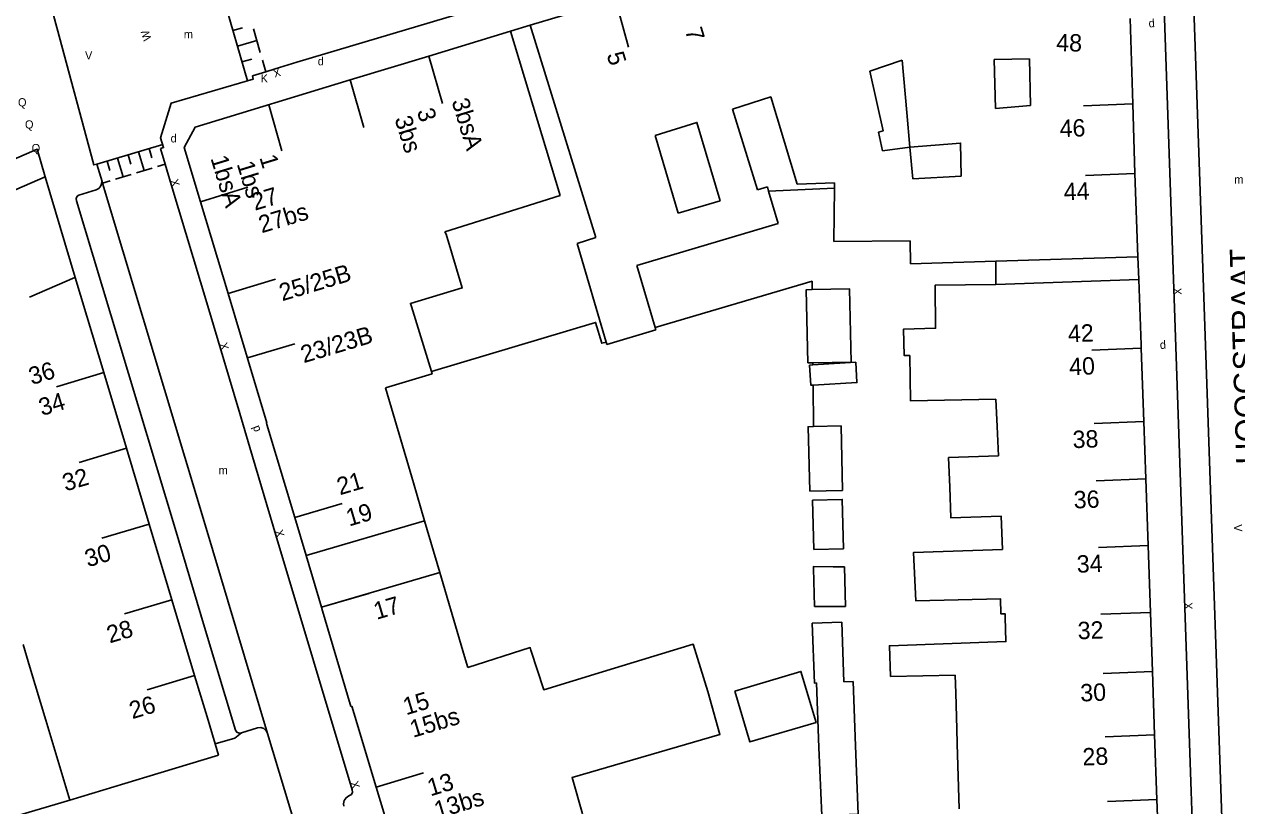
# Model space of a CAD drawing. Extents: x 134999 to 136502, y 457398 to 459002.
# Drawn here: x 135901.2 to 135974.8, y 457545.9 to 457593.3 of the extents above; entities that cross this region are included whole.
import ezdxf

# ---------------------------------------------------------------- set-up
doc = ezdxf.new("R2010")
doc.units = 0
for name, color, linetype in [('RI_DGTB_15', 7, 'Continuous'), ('RI_DGTB_2', 7, 'Continuous'), ('RI_DGTB_29', 7, 'Continuous'), ('RI_DGTB_30', 7, 'Continuous'), ('RI_DGTB_31', 7, 'Continuous'), ('RI_DGTB_35', 7, 'Continuous'), ('RI_DGTB_36', 7, 'Continuous'), ('RI_DGTB_37', 7, 'Continuous'), ('RI_DGTB_4', 7, 'Continuous'), ('RI_DGTB_43', 7, 'Continuous'), ('RI_DGTB_5', 7, 'Continuous'), ('RI_DGTB_53', 7, 'Continuous'), ('RI_DGTB_54', 7, 'Continuous'), ('RI_DGTB_6', 7, 'Continuous')]:
    doc.layers.add(name, color=color, linetype=linetype)

msp = doc.modelspace()

# ---------------------------------------------------------------- linework, layer by layer
at = {"layer": 'RI_DGTB_15'}
for p, q in [((135937.077, 457594.833), (135937.883, 457591.943)), ((135925.753, 457591.405), (135926.58, 457588.521)), ((135920.987, 457589.954), (135921.812, 457587.068)), ((135916.041, 457588.447), (135916.842, 457585.645)), ((135968.47, 457588.497), (135965.472, 457588.382)), ((135968.596, 457584.266), (135965.598, 457584.151)), ((135911.911, 457582.563), (135914.781, 457583.437)), ((135901.53, 457576.768), (135904.282, 457577.963)), ((135913.59, 457576.993), (135916.459, 457577.866)), ((135914.757, 457573.084), (135917.633, 457573.941)), ((135968.979, 457573.667), (135965.981, 457573.552)), ((135906.037, 457572.198), (135903.164, 457571.337)), ((135969.135, 457569.22), (135966.137, 457569.105)), ((135907.415, 457567.6), (135904.542, 457566.739)), ((135969.255, 457565.742), (135966.257, 457565.627)), ((135917.63, 457563.393), (135920.508, 457564.242)), ((135908.793, 457563.003), (135905.92, 457562.142)), ((135969.396, 457561.7), (135966.398, 457561.586)), ((135910.171, 457558.405), (135907.298, 457557.544)), ((135919.244, 457557.95), (135922.114, 457558.797)), ((135969.537, 457557.643), (135966.539, 457557.528)), ((135911.549, 457553.807), (135908.676, 457552.946)), ((135969.663, 457554.055), (135966.665, 457553.94)), ((135969.797, 457550.201), (135966.799, 457550.086)), ((135922.567, 457547.025), (135925.437, 457547.9)), ((135969.934, 457546.285), (135966.936, 457546.17))]:
    msp.add_line(p, q, dxfattribs=at)
at = {"layer": 'RI_DGTB_2'}
for p, q in [((135915.908, 457569.146), (135915.931, 457569.153)), ((135925.501, 457563.194), (135926.416, 457560.067)), ((135918.314, 457561.084), (135919.244, 457557.95)), ((135921.088, 457551.953), (135921.03, 457551.936))]:
    msp.add_line(p, q, dxfattribs=at)
for points in [[(135896.237, 457581.361), (135902.476, 457584.079)], [(135902.476, 457584.079), (135904.306, 457577.972)], [(135954.961, 457580.195), (135950.336, 457580.149), (135950.365, 457583.378)], [(135950.365, 457583.378), (135950.368, 457583.702)], [(135928.846, 457581.403), (135933.732, 457582.931)], [(135926.728, 457580.741), (135928.846, 457581.403)], [(135924.697, 457576.202), (135924.638, 457576.391), (135927.783, 457577.331), (135926.815, 457580.586), (135926.728, 457580.741)], [(135904.306, 457577.972), (135906.037, 457572.198)], [(135925.918, 457572.258), (135924.697, 457576.202)], [(135906.037, 457572.198), (135907.415, 457567.6)], [(135923.125, 457571.274), (135925.956, 457572.124), (135925.918, 457572.258)], [(135924.818, 457565.513), (135924.619, 457566.19), (135923.125, 457571.274)], [(135917.624, 457563.391), (135915.933, 457569.044), (135915.908, 457569.146)], [(135907.415, 457567.6), (135908.793, 457563.003)], [(135925.501, 457563.194), (135924.818, 457565.513)], [(135918.314, 457561.084), (135917.624, 457563.391)], [(135908.793, 457563.003), (135910.171, 457558.405)], [(135918.314, 457561.084), (135925.501, 457563.194)], [(135919.244, 457557.95), (135926.416, 457560.067)], [(135926.416, 457560.067), (135927.926, 457554.957), (135928.128, 457554.296)], [(135910.171, 457558.405), (135911.549, 457553.807)], [(135919.308, 457557.736), (135919.244, 457557.95)], [(135920.987, 457552.08), (135919.308, 457557.736)], [(135902.513, 457551.102), (135901.546, 457554.322), (135901.134, 457555.699)], [(135928.128, 457554.296), (135931.911, 457555.502), (135931.944, 457555.345), (135932.729, 457552.942), (135936.305, 457554.024), (135941.798, 457555.706), (135942.682, 457552.841)], [(135911.549, 457553.807), (135912.3, 457551.303), (135912.796, 457549.656)], [(135921.03, 457551.936), (135920.987, 457552.08)], [(135903.97, 457546.25), (135902.513, 457551.102)], [(135912.796, 457549.656), (135913.003, 457548.967)], [(135913.003, 457548.967), (135908.646, 457547.654), (135903.97, 457546.25)]]:
    msp.add_lwpolyline(points, dxfattribs=at)
at = {"layer": 'RI_DGTB_31'}
for p, q in [((135913.001, 457595.93), (135914.752, 457589.9)), ((135913.868, 457592.944), (135914.458, 457593.115)), ((135915.116, 457593.049), (135915.529, 457591.626)), ((135914.144, 457591.995), (135915.322, 457592.337)), ((135914.419, 457591.046), (135915.009, 457591.218)), ((135915.667, 457591.151), (135915.871, 457590.448)), ((135909.609, 457586.037), (135905.606, 457584.831)), ((135907.51, 457585.405), (135907.682, 457584.834)), ((135908.148, 457585.597), (135908.492, 457584.455)), ((135908.785, 457585.789), (135908.957, 457585.218)), ((135906.235, 457585.02), (135906.406, 457584.45)), ((135906.872, 457585.213), (135907.216, 457584.07)), ((135909.767, 457584.839), (135909.288, 457584.695)), ((135907.695, 457584.215), (135906.739, 457583.926)), ((135908.97, 457584.599), (135908.014, 457584.311)), ((135906.42, 457583.83), (135905.956, 457583.69))]:
    msp.add_line(p, q, dxfattribs=at)
at = {"layer": 'RI_DGTB_4'}
for p, q in [((135931.904, 457593.278), (135937.077, 457594.833)), ((135968.316, 457593.688), (135968.483, 457588.497)), ((135925.753, 457591.405), (135930.718, 457592.917)), ((135920.987, 457589.954), (135925.753, 457591.405)), ((135968.483, 457588.497), (135968.596, 457584.266)), ((135968.596, 457584.266), (135968.772, 457579.223)), ((135913.589, 457576.998), (135911.911, 457582.563)), ((135968.834, 457577.835), (135968.772, 457579.223)), ((135914.743, 457573.131), (135913.589, 457576.998)), ((135969.135, 457569.22), (135968.979, 457573.667)), ((135915.931, 457569.153), (135914.743, 457573.131)), ((135969.255, 457565.742), (135969.135, 457569.22)), ((135969.396, 457561.7), (135969.255, 457565.742)), ((135969.538, 457557.643), (135969.396, 457561.7)), ((135969.663, 457554.055), (135969.538, 457557.643)), ((135969.797, 457550.201), (135969.663, 457554.055)), ((135969.934, 457546.285), (135969.797, 457550.201)), ((135924.033, 457542.14), (135922.567, 457547.025)), ((135970.072, 457542.319), (135969.934, 457546.285))]:
    msp.add_line(p, q, dxfattribs=at)
for points in [[(135911.911, 457582.563), (135910.921, 457585.846), (135911.57, 457587.086), (135920.987, 457589.954)], [(135968.834, 457577.835), (135968.973, 457573.88), (135968.979, 457573.667)], [(135921.088, 457551.953), (135922.567, 457547.025)]]:
    msp.add_lwpolyline(points, dxfattribs=at)
at = {"layer": 'RI_DGTB_5'}
for p, q in [((135931.904, 457593.278), (135935.889, 457580.387)), ((135952.52, 457590.48), (135954.485, 457591.158)), ((135954.767, 457587.982), (135954.485, 457591.158)), ((135962.213, 457591.224), (135960.071, 457591.192)), ((135960.071, 457591.192), (135960.14, 457588.225)), ((135962.213, 457591.224), (135962.259, 457588.408)), ((135952.52, 457590.48), (135953.334, 457586.863)), ((135954.954, 457585.878), (135954.767, 457587.982)), ((135940.884, 457581.864), (135939.483, 457586.572)), ((135953.334, 457586.863), (135953.052, 457586.784)), ((135953.052, 457586.784), (135953.295, 457585.66)), ((135953.295, 457585.66), (135954.954, 457585.878)), ((135954.954, 457585.878), (135955.119, 457583.951)), ((135955.119, 457583.951), (135958.062, 457584.109)), ((135950.368, 457583.702), (135948.103, 457583.63)), ((135968.772, 457579.223), (135960.163, 457578.957)), ((135960.163, 457578.957), (135960.172, 457577.546)), ((135960.172, 457577.546), (135968.834, 457577.835)), ((135957.692, 457553.824), (135953.778, 457553.749)), ((135957.726, 457552.735), (135957.692, 457553.824)), ((135957.793, 457550.579), (135957.726, 457552.735)), ((135957.821, 457549.672), (135957.793, 457550.579)), ((135957.944, 457545.729), (135957.821, 457549.672))]:
    msp.add_line(p, q, dxfattribs=at)
for points in [[(135930.718, 457592.917), (135933.732, 457582.931)], [(135948.103, 457583.63), (135946.503, 457588.924), (135944.177, 457588.182)], [(135962.259, 457588.408), (135960.14, 457588.225)], [(135945.699, 457583.287), (135944.177, 457588.182)], [(135943.435, 457582.618), (135942.025, 457587.374), (135939.483, 457586.572)], [(135958.062, 457584.109), (135958.022, 457586.119), (135954.954, 457585.878)], [(135960.163, 457578.957), (135954.988, 457578.797), (135954.961, 457580.195)], [(135960.172, 457577.546), (135956.483, 457577.506), (135956.509, 457574.88), (135954.567, 457574.833), (135954.597, 457573.233), (135954.936, 457573.239)], [(135960.233, 457568.913), (135960.157, 457570.576), (135954.989, 457570.478), (135954.936, 457573.239)], [(135960.233, 457568.913), (135960.314, 457567.15), (135957.294, 457567.038), (135957.361, 457565.244)], [(135960.562, 457561.458), (135960.491, 457563.478), (135957.431, 457563.387), (135957.361, 457565.244)], [(135960.562, 457561.458), (135955.166, 457561.27), (135955.299, 457558.35), (135960.437, 457558.471), (135960.465, 457557.554), (135960.723, 457557.555), (135960.73, 457557.343)], [(135960.73, 457557.343), (135960.775, 457555.871), (135953.71, 457555.618), (135953.778, 457553.749)], [(135942.682, 457552.841), (135943.42, 457550.238), (135934.452, 457547.613), (135935.077, 457545.417)]]:
    msp.add_lwpolyline(points, dxfattribs=at)
at = {"layer": 'RI_DGTB_53'}
for p, q in [((135905.929, 457583.781), (135905.604, 457584.837)), ((135904.516, 457582.969), (135905.564, 457583.274)), ((135912.183, 457562.95), (135915.976, 457550.299)), ((135913.978, 457550.016), (135914.385, 457550.34)), ((135914.385, 457550.34), (135915.361, 457550.629)), ((135912.796, 457549.656), (135913.978, 457550.016))]:
    msp.add_line(p, q, dxfattribs=at)
for points in [[(135902.431, 457596.635), (135902.249, 457596.589), (135903.18, 457593.127)], [(135973.999, 457541.681), (135972.12, 457596.081), (135972.108, 457596.365)], [(135905.604, 457584.837), (135905.425, 457584.8), (135903.18, 457593.127)], [(135915.871, 457590.448), (135916.442, 457590.623)], [(135916.442, 457590.623), (135917.752, 457591.024)], [(135915.056, 457590.199), (135915.104, 457590.003), (135910.119, 457588.54), (135909.479, 457586.447), (135909.668, 457585.85), (135909.486, 457585.799)], [(135915.056, 457590.199), (135915.871, 457590.448)], [(135902.476, 457584.079), (135902.003, 457585.744), (135884.32, 457578.038), (135884.991, 457576.454)], [(135909.486, 457585.799), (135909.767, 457584.839)], [(135909.767, 457584.839), (135910.124, 457583.615), (135912.339, 457576.229), (135914.286, 457569.718), (135914.907, 457567.639), (135916.474, 457562.336), (135921.053, 457547.078), (135921.116, 457546.872)], [(135905.564, 457583.274), (135905.738, 457583.371), (135905.861, 457583.529), (135905.929, 457583.781)], [(135905.956, 457583.69), (135905.929, 457583.781)], [(135912.183, 457562.95), (135905.956, 457583.69)], [(135904.376, 457582.62), (135904.357, 457582.762), (135904.417, 457582.894), (135904.516, 457582.969)], [(135914.021, 457550.499), (135912.155, 457556.753), (135910.357, 457562.73), (135906.967, 457574.017), (135904.376, 457582.62)], [(135914.385, 457550.34), (135914.242, 457550.318), (135914.108, 457550.374), (135914.023, 457550.492), (135914.021, 457550.499)], [(135915.361, 457550.629), (135915.557, 457550.648), (135915.745, 457550.588), (135915.894, 457550.459), (135915.976, 457550.299)], [(135915.976, 457550.299), (135917.718, 457544.531)], [(135899.329, 457547.475), (135900.08, 457545.097), (135903.97, 457546.25)], [(135920.911, 457546.51), (135920.74, 457546.396), (135920.626, 457546.226), (135920.584, 457546.025), (135920.603, 457545.882)], [(135921.116, 457546.872), (135921.13, 457546.728), (135921.068, 457546.597), (135920.946, 457546.519), (135920.911, 457546.51)]]:
    msp.add_lwpolyline(points, dxfattribs=at)
at = {"layer": 'RI_DGTB_54'}
for p, q in [((135930.718, 457592.917), (135931.904, 457593.278)), ((135950.365, 457583.378), (135946.364, 457583.197))]:
    msp.add_line(p, q, dxfattribs=at)
for points in [[(135917.752, 457591.024), (135921.904, 457592.257), (135936.382, 457596.597)], [(135970.316, 457596.059), (135973.761, 457496.345), (135973.843, 457491.507), (135973.654, 457483.951), (135973.43, 457482.831), (135973.129, 457481.73), (135972.751, 457480.653), (135972.402, 457479.826), (135971.455, 457478.119), (135970.424, 457476.429), (135969.99, 457475.89)], [(135949.018, 457577.23), (135949.013, 457577.734), (135939.489, 457574.925)], [(135936.52, 457574.049), (135936.25, 457573.969), (135935.877, 457575.233), (135925.918, 457572.258)], [(135949.066, 457572.665), (135949.065, 457572.782)], [(135949.106, 457568.915), (135949.079, 457571.439)]]:
    msp.add_lwpolyline(points, dxfattribs=at)
at = {"layer": 'RI_DGTB_6'}
for p, q in [((135946.303, 457583.466), (135946.364, 457583.197)), ((135946.947, 457581.239), (135946.364, 457583.197)), ((135946.947, 457581.239), (135938.378, 457578.688)), ((135935.889, 457580.387), (135934.752, 457580.035)), ((135939.531, 457574.781), (135936.565, 457573.898)), ((135950.98, 457560.415), (135951.043, 457557.995)), ((135949.432, 457549.445), (135949.276, 457553.358))]:
    msp.add_line(p, q, dxfattribs=at)
for points in [[(135945.699, 457583.287), (135946.303, 457583.466)], [(135940.884, 457581.864), (135943.435, 457582.618)], [(135936.52, 457574.049), (135934.752, 457580.035)], [(135939.489, 457574.925), (135938.378, 457578.688)], [(135948.749, 457572.776), (135948.661, 457577.223), (135949.018, 457577.23)], [(135949.018, 457577.23), (135951.289, 457577.275), (135951.377, 457572.829), (135949.065, 457572.782)], [(135939.531, 457574.781), (135939.489, 457574.925)], [(135936.565, 457573.898), (135936.52, 457574.049)], [(135949.065, 457572.782), (135948.749, 457572.776)], [(135948.857, 457572.653), (135949.066, 457572.665)], [(135949.079, 457571.439), (135948.928, 457571.431), (135948.857, 457572.653)], [(135949.066, 457572.665), (135951.661, 457572.816), (135951.732, 457571.586), (135949.079, 457571.439)], [(135948.871, 457565.002), (135948.775, 457568.907), (135949.106, 457568.915)], [(135949.106, 457568.915), (135950.775, 457568.957)], [(135950.864, 457565.047), (135950.775, 457568.957)], [(135948.871, 457565.002), (135950.864, 457565.047)], [(135949.116, 457561.46), (135949.044, 457564.451), (135950.845, 457564.495), (135950.916, 457561.503), (135949.116, 457561.46)], [(135950.98, 457560.415), (135950.291, 457560.412), (135949.09, 457560.416), (135949.106, 457560.305), (135949.153, 457557.996)], [(135951.043, 457557.995), (135950.354, 457557.992), (135949.153, 457557.996)], [(135949.276, 457553.358), (135949.153, 457553.353), (135949.026, 457556.978), (135950.814, 457557.04), (135950.94, 457553.425)], [(135949.276, 457553.358), (135949.153, 457553.353), (135949.026, 457556.978), (135950.814, 457557.04), (135950.94, 457553.425)], [(135944.331, 457552.869), (135948.338, 457554.055), (135949.251, 457550.968), (135945.245, 457549.782), (135944.331, 457552.869)], [(135950.94, 457553.425), (135951.497, 457553.447), (135951.654, 457549.534)], [(135951.654, 457549.534), (135951.819, 457545.404), (135949.598, 457545.315), (135949.432, 457549.445)]]:
    msp.add_lwpolyline(points, dxfattribs=at)

# ---------------------------------------------------------------- texts
at = {"layer": 'RI_DGTB_29'}
for height, rotation, p in [(0.5, 4.29156, (135969.449, 457593.132)), (0.5, 4.29156, (135970.132, 457573.622)), (0.499, 110.89242, (135915.561, 457568.687))]:
    msp.add_text('d', height=height, rotation=rotation, dxfattribs=at).set_placement(p)
for p in [(135919.017, 457590.837), (135910.09, 457586.161)]:
    msp.add_text('d', height=0.5, dxfattribs=at).set_placement(p)
at = {"layer": 'RI_DGTB_30'}
for s, height, rotation, p in [('W', 0.5, 107.80629, (135908.939, 457592.422)), ('X', 0.5, 197.01419, (135916.681, 457590.696)), ('X', 0.5, 286.259, (135910.054, 457583.855)), ('X', 0.499, 272.16028, (135970.926, 457577.333)), ('X', 0.5, 286.259, (135913.028, 457573.935)), ('X', 0.5, 286.46171, (135916.403, 457562.576)), ('V', 0.499, 271.98141, (135974.604, 457562.979)), ('X', 0.499, 272.14508, (135971.58, 457558.243)), ('X', 0.5, 286.70448, (135920.981, 457547.317))]:
    msp.add_text(s, height=height, rotation=rotation, dxfattribs=at).set_placement(p)
for s, p in [('V', (135904.895, 457591.195)), ('K', (135915.551, 457589.799))]:
    msp.add_text(s, height=0.5, dxfattribs=at).set_placement(p)
at = {"layer": 'RI_DGTB_31'}
for p in [(135900.829, 457588.343), (135901.253, 457587.002), (135901.658, 457585.568)]:
    msp.add_text('Q', height=0.5, dxfattribs=at).set_placement(p)
at = {"layer": 'RI_DGTB_35'}
for s, rotation, p in [('5', 286.7191, (135936.539, 457591.494)), ('3', 286.9394, (135925.023, 457588.065)), ('1', 286.9394, (135915.469, 457585.254)), ('27', 16.7502, (135915.2, 457582.012)), ('26', 16.6851, (135907.768, 457551.157))]:
    msp.add_text(s, height=1.054, rotation=rotation, dxfattribs=at).set_placement(p)
at = {"layer": 'RI_DGTB_36'}
for s, rotation, p in [('7', 286.7179, (135941.29, 457592.965)), ('48', 358.568, (135963.816, 457591.707)), ('3bsA', 286.9394, (135927.129, 457588.669)), ('3bs', 286.9394, (135923.67, 457587.602)), ('46', 1.7685, (135964.045, 457586.482)), ('1bsA', 286.9394, (135912.503, 457585.203)), ('1bs', 286.9394, (135914.094, 457584.861)), ('44', 1.7689, (135964.294, 457582.65)), ('27bs', 16.7519, (135915.616, 457580.643)), ('25/25B', 16.6279, (135916.859, 457576.518)), ('42', 2.0121, (135964.554, 457574.03)), ('23/23B', 16.6279, (135918.167, 457572.761)), ('40', 2.0121, (135964.626, 457572.03)), ('36', 16.6851, (135901.665, 457571.434)), ('34', 16.6851, (135902.277, 457569.554)), ('38', 2.0117, (135964.837, 457567.605)), ('32', 16.6851, (135903.711, 457564.973)), ('21', 16.4354, (135920.36, 457564.745)), ('36', 2.0109, (135964.903, 457563.945)), ('19', 16.4354, (135920.92, 457562.848)), ('30', 16.6851, (135905.069, 457560.37)), ('34', 2.0097, (135965.088, 457560.045)), ('17', 16.4354, (135922.59, 457557.189)), ('28', 16.6851, (135906.397, 457555.757)), ('32', 2.0083, (135965.145, 457556.006)), ('30', 2.0063, (135965.303, 457552.232)), ('15', 16.735, (135924.379, 457551.394)), ('15bs', 16.7324, (135924.796, 457550.026)), ('28', 2.0046, (135965.434, 457548.346)), ('13', 16.734, (135925.855, 457546.472)), ('13bs', 16.7324, (135926.272, 457545.104))]:
    msp.add_text(s, height=1.054, rotation=rotation, dxfattribs=at).set_placement(p)
at = {"layer": 'RI_DGTB_37'}
msp.add_text('HOOGSTRAAT', height=1.4, rotation=91.75621, dxfattribs=at).set_placement((135976.151, 457566.634))
at = {"layer": 'RI_DGTB_43'}
for p in [(135910.888, 457592.48), (135974.632, 457583.664), (135913.003, 457566.023)]:
    msp.add_text('m', height=0.5, dxfattribs=at).set_placement(p)

doc.saveas('drawing.dxf')
